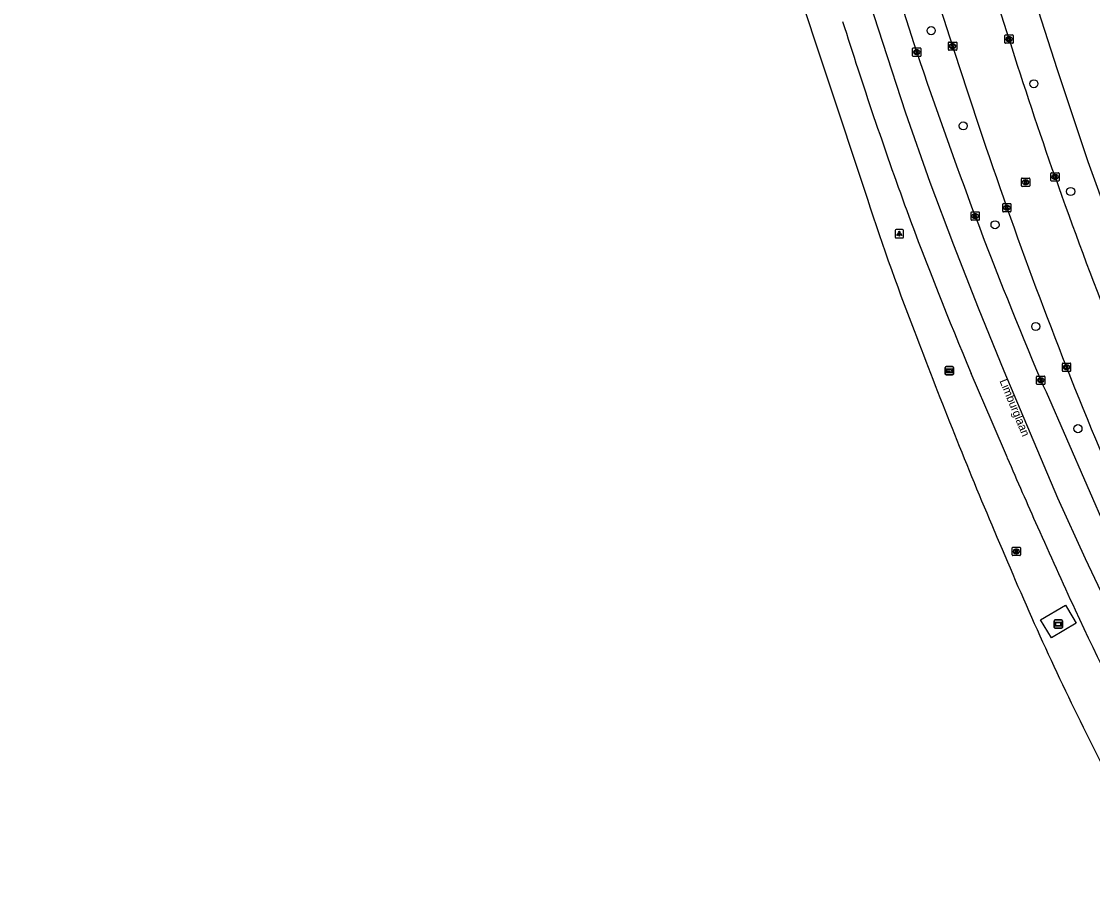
# Model space of a CAD drawing. Extents: x 159503 to 160347, y 382525 to 383272.
# Drawn here: x 159508.4 to 159637.5, y 382573.4 to 382678.5 of the extents above; entities that cross this region are included whole.
import ezdxf

# ---------------------------------------------------------------- set-up
doc = ezdxf.new("R2010")
doc.units = 0
for name, color, linetype in [('IMGEO_Berm_groen', 7, 'Continuous'), ('IMGEO_Boom', 7, 'Continuous'), ('IMGEO_Kolk', 7, 'Continuous'), ('IMGEO_Lichtpunt', 7, 'Continuous'), ('IMGEO_Openbare_ruimte_label', 7, 'Continuous'), ('IMGEO_Reclamebord', 7, 'Continuous'), ('IMGEO_Rijbaan_lokaal_open', 7, 'Continuous'), ('IMGEO_Rijbaan_regionaal_gesloten', 7, 'Continuous'), ('IMGEO_Rioolput', 7, 'Continuous'), ('IMGEO_Voetpad_open', 7, 'Continuous'), ('IMGEO_Wegwijzer', 7, 'Continuous')]:
    doc.layers.add(name, color=color, linetype=linetype)

msp = doc.modelspace()

# ---------------------------------------------------------------- linework, layer by layer
at = {"layer": 'IMGEO_Berm_groen'}
msp.add_lwpolyline([(159635.55, 382605.99), (159632.58, 382604.19), (159631.26, 382606.36), (159634.29, 382608.16), (159635.17, 382606.65), (159635.55, 382605.99)], dxfattribs=at)
at = {"layer": 'IMGEO_Boom'}
for centre in [(159618.09, 382677.39), (159630.47, 382670.99), (159621.95, 382665.91), (159634.9, 382658), (159625.79, 382653.99), (159630.7, 382641.73), (159635.78, 382629.42)]:
    msp.add_circle(centre, 0.489, dxfattribs=at)
at = {"layer": 'IMGEO_Kolk'}
for p, q in [((159626.98, 382675.94), (159626.98, 382676.79)), ((159627.05, 382676.87), (159627.9, 382676.87)), ((159627.47, 382676.65), (159627.49, 382676.65)), ((159627.98, 382676.79), (159627.98, 382675.94)), ((159615.85, 382674.37), (159615.85, 382675.22)), ((159615.93, 382675.3), (159616.78, 382675.3)), ((159616.85, 382675.22), (159616.85, 382674.37)), ((159620.17, 382675.1), (159620.17, 382675.95)), ((159620.24, 382676.02), (159621.09, 382676.02)), ((159620.68, 382675.24), (159620.65, 382675.24)), ((159620.66, 382675.8), (159620.68, 382675.8)), ((159621.17, 382675.95), (159621.17, 382675.1)), ((159627.9, 382675.87), (159627.05, 382675.87)), ((159627.49, 382676.09), (159627.46, 382676.09)), ((159616.78, 382674.29), (159615.93, 382674.29)), ((159616.34, 382675.07), (159616.36, 382675.07)), ((159616.36, 382674.52), (159616.34, 382674.52)), ((159621.09, 382675.02), (159620.24, 382675.02)), ((159632.52, 382659.33), (159632.52, 382660.19)), ((159632.59, 382660.26), (159633.44, 382660.26)), ((159633, 382660.04), (159633.03, 382660.04)), ((159633.52, 382660.19), (159633.52, 382659.33)), ((159633.44, 382659.26), (159632.59, 382659.26)), ((159633.03, 382659.48), (159633, 382659.48)), ((159626.71, 382655.62), (159626.71, 382656.47)), ((159626.78, 382656.55), (159627.64, 382656.55)), ((159627.2, 382656.33), (159627.22, 382656.33)), ((159627.71, 382656.47), (159627.71, 382655.62)), ((159622.89, 382654.62), (159622.89, 382655.47)), ((159622.97, 382655.54), (159623.82, 382655.54)), ((159623.82, 382654.54), (159622.97, 382654.54)), ((159623.38, 382655.32), (159623.4, 382655.32)), ((159623.4, 382654.76), (159623.38, 382654.76)), ((159623.89, 382655.47), (159623.89, 382654.62)), ((159627.64, 382655.55), (159626.78, 382655.55)), ((159627.22, 382655.77), (159627.19, 382655.77)), ((159633.9, 382636.39), (159633.9, 382637.24)), ((159633.98, 382637.32), (159634.83, 382637.32)), ((159634.39, 382637.1), (159634.42, 382637.1)), ((159634.41, 382636.54), (159634.39, 382636.54)), ((159634.9, 382637.24), (159634.9, 382636.39)), ((159630.8, 382634.82), (159630.8, 382635.67)), ((159630.88, 382635.75), (159631.73, 382635.75)), ((159631.29, 382635.53), (159631.32, 382635.53)), ((159631.8, 382635.67), (159631.8, 382634.82)), ((159634.83, 382636.32), (159633.98, 382636.32)), ((159631.73, 382634.75), (159630.88, 382634.75)), ((159631.31, 382634.97), (159631.29, 382634.97))]:
    msp.add_line(p, q, dxfattribs=at)
for points in [[(159626.98, 382675.94), (159626.98, 382676.79)], [(159627.05, 382676.87), (159627.9, 382676.87)], [(159627.3, 382676.57), (159627.42, 382676.57), (159627.42, 382676.42), (159627.55, 382676.57), (159627.72, 382676.57), (159627.57, 382676.42), (159627.72, 382676.17), (159627.57, 382676.17), (159627.49, 382676.33), (159627.42, 382676.27), (159627.42, 382676.17), (159627.3, 382676.17), (159627.3, 382676.57)], [(159627.98, 382676.79), (159627.98, 382675.94)], [(159615.85, 382674.37), (159615.85, 382675.22)], [(159615.93, 382675.3), (159616.78, 382675.3)], [(159616.85, 382675.22), (159616.85, 382674.37)], [(159620.17, 382675.1), (159620.17, 382675.95)], [(159620.24, 382676.02), (159621.09, 382676.02)], [(159620.49, 382675.72), (159620.61, 382675.72), (159620.61, 382675.57), (159620.74, 382675.72), (159620.91, 382675.72), (159620.76, 382675.57), (159620.91, 382675.32), (159620.76, 382675.32), (159620.68, 382675.49), (159620.61, 382675.42), (159620.61, 382675.32), (159620.49, 382675.32), (159620.49, 382675.72)], [(159621.17, 382675.95), (159621.17, 382675.1)], [(159627.9, 382675.87), (159627.05, 382675.87)], [(159616.78, 382674.29), (159615.93, 382674.29)], [(159616.17, 382674.99), (159616.3, 382674.99), (159616.3, 382674.84), (159616.42, 382674.99), (159616.59, 382674.99), (159616.44, 382674.84), (159616.6, 382674.59), (159616.44, 382674.59), (159616.36, 382674.76), (159616.3, 382674.69), (159616.3, 382674.59), (159616.17, 382674.59), (159616.17, 382674.99)], [(159621.09, 382675.02), (159620.24, 382675.02)], [(159632.52, 382659.33), (159632.52, 382660.19)], [(159632.59, 382660.26), (159633.44, 382660.26)], [(159632.84, 382659.96), (159632.96, 382659.96), (159632.96, 382659.81), (159633.09, 382659.96), (159633.25, 382659.96), (159633.11, 382659.81), (159633.26, 382659.56), (159633.11, 382659.56), (159633.02, 382659.72), (159632.96, 382659.66), (159632.96, 382659.56), (159632.84, 382659.56), (159632.84, 382659.96)], [(159633.52, 382660.19), (159633.52, 382659.33)], [(159633.44, 382659.26), (159632.59, 382659.26)], [(159626.71, 382655.62), (159626.71, 382656.47)], [(159626.78, 382656.55), (159627.64, 382656.55)], [(159627.03, 382656.25), (159627.15, 382656.25), (159627.15, 382656.1), (159627.28, 382656.25), (159627.45, 382656.25), (159627.3, 382656.1), (159627.45, 382655.85), (159627.3, 382655.85), (159627.22, 382656.01), (159627.15, 382655.94), (159627.15, 382655.85), (159627.03, 382655.85), (159627.03, 382656.25)], [(159627.71, 382656.47), (159627.71, 382655.62)], [(159622.89, 382654.62), (159622.89, 382655.47)], [(159622.97, 382655.54), (159623.82, 382655.54)], [(159623.82, 382654.54), (159622.97, 382654.54)], [(159623.21, 382655.24), (159623.34, 382655.24), (159623.34, 382655.09), (159623.46, 382655.24), (159623.63, 382655.24), (159623.48, 382655.09), (159623.64, 382654.84), (159623.48, 382654.84), (159623.4, 382655.01), (159623.34, 382654.94), (159623.34, 382654.84), (159623.21, 382654.84), (159623.21, 382655.24)], [(159623.89, 382655.47), (159623.89, 382654.62)], [(159627.64, 382655.55), (159626.78, 382655.55)], [(159633.9, 382636.39), (159633.9, 382637.24)], [(159633.98, 382637.32), (159634.83, 382637.32)], [(159634.22, 382637.02), (159634.35, 382637.02), (159634.35, 382636.87), (159634.48, 382637.02), (159634.64, 382637.02), (159634.5, 382636.87), (159634.65, 382636.62), (159634.5, 382636.62), (159634.41, 382636.78), (159634.35, 382636.71), (159634.35, 382636.62), (159634.22, 382636.62), (159634.22, 382637.02)], [(159634.9, 382637.24), (159634.9, 382636.39)], [(159630.8, 382634.82), (159630.8, 382635.67)], [(159630.88, 382635.75), (159631.73, 382635.75)], [(159631.12, 382635.45), (159631.25, 382635.45), (159631.25, 382635.3), (159631.38, 382635.45), (159631.54, 382635.45), (159631.4, 382635.3), (159631.55, 382635.05), (159631.4, 382635.05), (159631.31, 382635.21), (159631.25, 382635.15), (159631.25, 382635.05), (159631.12, 382635.05), (159631.12, 382635.45)], [(159631.8, 382635.67), (159631.8, 382634.82)], [(159634.83, 382636.32), (159633.98, 382636.32)], [(159631.73, 382634.75), (159630.88, 382634.75)]]:
    msp.add_lwpolyline(points, dxfattribs=at)
for centre, start, end in [((159627.05, 382676.79), 91.552, 178.448), ((159627.05, 382676.79), 91.552, 178.448), ((159627.9, 382676.79), 1.552, 88.448), ((159627.9, 382676.79), 1.552, 88.448), ((159615.93, 382675.22), 91.552, 178.448), ((159615.93, 382675.22), 91.552, 178.448), ((159616.78, 382675.22), 1.552, 88.448), ((159616.78, 382675.22), 1.552, 88.448), ((159620.24, 382675.95), 91.552, 178.448), ((159620.24, 382675.95), 91.552, 178.448), ((159621.09, 382675.95), 1.552, 88.448), ((159621.09, 382675.95), 1.552, 88.448), ((159627.05, 382675.94), 181.552, 268.448), ((159627.05, 382675.94), 181.552, 268.448), ((159627.9, 382675.94), 271.552, 358.448), ((159627.9, 382675.94), 271.552, 358.448), ((159615.93, 382674.37), 181.552, 268.448), ((159615.93, 382674.37), 181.552, 268.448), ((159616.78, 382674.37), 271.552, 358.448), ((159616.78, 382674.37), 271.552, 358.448), ((159620.24, 382675.1), 181.552, 268.448), ((159620.24, 382675.1), 181.552, 268.448), ((159621.09, 382675.1), 271.552, 358.448), ((159621.09, 382675.1), 271.552, 358.448), ((159632.59, 382660.18), 91.552, 178.448), ((159632.59, 382660.18), 91.552, 178.448), ((159633.44, 382660.18), 1.552, 88.448), ((159633.44, 382660.18), 1.552, 88.448), ((159632.59, 382659.33), 181.552, 268.448), ((159632.59, 382659.33), 181.552, 268.448), ((159633.44, 382659.33), 271.552, 358.448), ((159633.44, 382659.33), 271.552, 358.448), ((159626.79, 382656.47), 91.552, 178.448), ((159626.79, 382656.47), 91.552, 178.448), ((159627.63, 382656.47), 1.552, 88.448), ((159627.63, 382656.47), 1.552, 88.448), ((159622.97, 382655.47), 91.552, 178.448), ((159622.97, 382655.47), 91.552, 178.448), ((159622.97, 382654.62), 181.552, 268.448), ((159622.97, 382654.62), 181.552, 268.448), ((159623.82, 382655.47), 1.552, 88.448), ((159623.82, 382655.47), 1.552, 88.448), ((159623.82, 382654.62), 271.552, 358.448), ((159623.82, 382654.62), 271.552, 358.448), ((159626.79, 382655.62), 181.552, 268.448), ((159626.79, 382655.62), 181.552, 268.448), ((159627.63, 382655.62), 271.552, 358.448), ((159627.63, 382655.62), 271.552, 358.448), ((159633.98, 382637.24), 91.552, 178.448), ((159633.98, 382637.24), 91.552, 178.448), ((159634.83, 382637.24), 1.552, 88.448), ((159634.83, 382637.24), 1.552, 88.448), ((159630.88, 382635.67), 91.552, 178.448), ((159630.88, 382635.67), 91.552, 178.448), ((159631.73, 382635.67), 1.552, 88.448), ((159631.73, 382635.67), 1.552, 88.448), ((159633.98, 382636.39), 181.552, 268.448), ((159633.98, 382636.39), 181.552, 268.448), ((159634.83, 382636.39), 271.552, 358.448), ((159634.83, 382636.39), 271.552, 358.448), ((159630.88, 382634.82), 181.552, 268.448), ((159630.88, 382634.82), 181.552, 268.448), ((159631.73, 382634.82), 271.552, 358.448), ((159631.73, 382634.82), 271.552, 358.448)]:
    msp.add_arc(centre, 0.0765, start, end, dxfattribs=at)
for centre, major_axis, ratio, start_param, end_param in [((159627.46, 382676.37), (-0.387, 0.002), 0.722429, 4.712389, 7.853982), ((159627.49, 382676.37), (-0.39, 0.002), 0.717154, 1.570796, 4.712389), ((159620.65, 382675.52), (-0.387, 0.002), 0.722429, 4.712389, 7.853982), ((159620.68, 382675.52), (-0.39, 0.002), 0.717154, 1.570796, 4.712389), ((159616.34, 382674.79), (-0.387, 0.002), 0.722429, 4.712389, 7.853982), ((159616.36, 382674.79), (-0.39, 0.002), 0.717154, 1.570796, 4.712389), ((159633, 382659.76), (-0.387, 0.002), 0.722429, 4.712389, 7.853982), ((159633.03, 382659.76), (-0.39, 0.002), 0.717154, 1.570796, 4.712389), ((159627.2, 382656.05), (-0.387, 0.002), 0.722429, 4.712389, 7.853982), ((159627.22, 382656.05), (-0.39, 0.002), 0.717154, 1.570796, 4.712389), ((159623.38, 382655.04), (-0.387, 0.002), 0.722429, 4.712389, 7.853982), ((159623.4, 382655.04), (-0.39, 0.002), 0.717154, 1.570796, 4.712389), ((159634.39, 382636.82), (-0.387, 0.002), 0.722429, 4.712389, 7.853982), ((159634.41, 382636.82), (-0.39, 0.002), 0.717154, 1.570796, 4.712389), ((159631.29, 382635.25), (-0.387, 0.002), 0.722429, 4.712389, 7.853982), ((159631.31, 382635.25), (-0.39, 0.002), 0.717154, 1.570796, 4.712389)]:
    msp.add_ellipse(centre, major_axis=major_axis, ratio=ratio, start_param=start_param, end_param=end_param, dxfattribs=at)
at = {"layer": 'IMGEO_Lichtpunt'}
for p, q in [((159613.75, 382653.31), (159613.75, 382652.5)), ((159613.75, 382653.31), (159613.75, 382652.5)), ((159614.65, 382653.41), (159613.85, 382653.41)), ((159614.65, 382653.41), (159613.85, 382653.41)), ((159614.75, 382652.5), (159614.75, 382653.31)), ((159614.75, 382652.5), (159614.75, 382653.31)), ((159613.85, 382652.41), (159614.65, 382652.41)), ((159613.85, 382652.41), (159614.65, 382652.41))]:
    msp.add_line(p, q, dxfattribs=at)
for points in [[(159614.13, 382652.97), (159614.17, 382652.95), (159613.98, 382652.68), (159613.94, 382652.71), (159614.13, 382652.97)], [(159614.23, 382652.93), (159614.28, 382652.93), (159614.28, 382652.6), (159614.23, 382652.6), (159614.23, 382652.93)], [(159614.34, 382652.95), (159614.38, 382652.97), (159614.56, 382652.71), (159614.53, 382652.68), (159614.34, 382652.95)]]:
    msp.add_lwpolyline(points, dxfattribs=at)
msp.add_circle((159614.25, 382653.11), 0.0994, dxfattribs=at)
for centre, start, end in [((159613.85, 382653.31), 90, 180), ((159613.85, 382653.31), 90, 180), ((159614.65, 382653.31), 0, 90), ((159614.65, 382653.31), 0, 90), ((159613.85, 382652.5), 180, 270), ((159613.85, 382652.5), 180, 270), ((159614.65, 382652.5), 270, 0), ((159614.65, 382652.5), 270, 360)]:
    msp.add_arc(centre, 0.0946, start, end, dxfattribs=at)
at = {"layer": 'IMGEO_Reclamebord'}
for p, q in [((159632.91, 382605.46), (159632.91, 382606.26)), ((159632.91, 382606.26), (159632.91, 382605.46)), ((159633.01, 382606.36), (159633.8, 382606.36)), ((159633.8, 382606.36), (159633.01, 382606.36)), ((159633.9, 382606.26), (159633.9, 382605.46)), ((159633.9, 382605.46), (159633.9, 382606.26)), ((159633.8, 382605.36), (159633.01, 382605.36)), ((159633.01, 382605.36), (159633.8, 382605.36))]:
    msp.add_line(p, q, dxfattribs=at)
for points in [[(159633.01, 382606.09), (159633.8, 382606.09), (159633.8, 382605.62), (159633.01, 382605.62), (159633.01, 382606.09)], [(159633.08, 382606.02), (159633.08, 382605.69), (159633.73, 382605.69), (159633.73, 382606.02), (159633.08, 382606.02)]]:
    msp.add_lwpolyline(points, dxfattribs=at)
for centre, start, end in [((159633.01, 382606.26), 90, 180), ((159633.01, 382606.26), 90, 180), ((159633.01, 382605.46), 180, 270), ((159633.01, 382605.46), 180, 270), ((159633.8, 382606.26), 0, 90), ((159633.8, 382606.26), 360, 90), ((159633.8, 382605.46), 270, 0), ((159633.8, 382605.46), 270, 0)]:
    msp.add_arc(centre, 0.1, start, end, dxfattribs=at)
at = {"layer": 'IMGEO_Rijbaan_lokaal_open'}
for points in [[(159544.73, 382912.4), (159546.23, 382907.87), (159548.74, 382900.09), (159551.54, 382891.64), (159559.37, 382866.95), (159560.95, 382861.96), (159569.97, 382833.75), (159580.76, 382800.01), (159586.93, 382780.58), (159588.66, 382775.19), (159596.76, 382750), (159598.17, 382745.61), (159601.26, 382736.11), (159606.88, 382718.49), (159612.56, 382700.84), (159620.67, 382675.52)], [(159627.48, 382676.37), (159620.92, 382696.92), (159620.25, 382699.03)]]:
    msp.add_lwpolyline(points, dxfattribs=at)
for centre, radius, start, end in [((160288.42, 382888.96), 701.03, 197.7259, 199.40505), ((160063.97, 382812.71), 457.29, 197.3463, 199.5401), ((160237.55, 382874.24), 641.45, 199.53448, 201.28299), ((160128.26, 382832.54), 531.22, 199.4047, 201.6192), ((160085.44, 382814.19), 484.66, 201.4677, 203.9856)]:
    msp.add_arc(centre, radius, start, end, dxfattribs=at)
at = {"layer": 'IMGEO_Rijbaan_regionaal_gesloten'}
for points in [[(159508.41, 382967.96), (159509.42, 382965.57), (159510.5, 382962.77), (159512.15, 382958.55), (159514.37, 382952.84), (159523.36, 382927.2), (159528.52, 382911.54), (159532.1, 382900.6), (159533.45, 382896.36), (159544.46, 382862.53), (159544.53, 382862.33), (159555.53, 382828.13), (159564.97, 382798.6), (159574.37, 382769.07), (159580.53, 382750), (159582.77, 382743.04), (159593.06, 382710.18), (159601.48, 382683.96), (159610.06, 382658.17)], [(159616.35, 382674.8), (159612.32, 382687.42), (159602.36, 382719.19), (159592.6, 382750), (159589.14, 382760.91), (159577.42, 382797.41), (159561.84, 382846.1), (159555.53, 382865.75), (159548.66, 382887.18), (159544.35, 382900.2), (159543.15, 382903.88), (159542.77, 382905.08)], [(159570.89, 382804.9), (159573.17, 382797.67), (159576.56, 382787.07), (159579.35, 382778.34), (159582.25, 382769.48), (159584.85, 382761.28), (159587.82, 382752.1), (159590.97, 382742.24), (159593.95, 382732.9), (159597.08, 382723.34), (159600.1, 382713.84), (159603.07, 382704.51), (159605.85, 382695.76), (159609.74, 382683.73), (159612.2, 382676), (159615.01, 382667.49), (159617.92, 382659.14), (159620.79, 382651.56), (159623.75, 382643.96), (159626.84, 382636.4), (159630.02, 382628.89), (159633.33, 382621.09), (159636.65, 382613.77), (159640.07, 382606.57)], [(159627.27, 382625.89), (159625.44, 382630.21), (159622.91, 382636.08)], [(159639.86, 382615.78), (159639.35, 382616.94), (159631.98, 382633.82), (159631.64, 382634.54), (159631.3, 382635.25)], [(159625.4, 382617.81), (159626.02, 382616.35), (159626.65, 382614.88)]]:
    msp.add_lwpolyline(points, dxfattribs=at)
for centre, radius, start, end in [((160114.68, 382837.67), 531.65, 197.4205, 200.0153), ((160213.17, 382876.38), 629.95, 198.6633, 200.58148), ((159891.17, 382747.96), 295.11, 197.7156, 201.1988), ((160069.18, 382824.07), 484.25, 200.3463, 202.8431), ((160145.03, 382852.05), 557.6, 200.7017, 202.88), ((160233.38, 382874.29), 659.87, 200.68021, 202.87202), ((160306.48, 382918.3), 739.48, 203.29239, 203.99391), ((160293.16, 382912.41), 724.92, 203.99639, 204.86476), ((159956.78, 382752.33), 357.6, 202.6041, 206.7678), ((159921.28, 382738.7), 314.47, 204.6393, 208.2859), ((160196.7, 382868.22), 624.03, 206.34731, 208.1957)]:
    msp.add_arc(centre, radius, start, end, dxfattribs=at)
at = {"layer": 'IMGEO_Rioolput'}
for p, q in [((159628.98, 382658.69), (159628.98, 382659.54)), ((159629.05, 382659.62), (159629.9, 382659.62)), ((159629.9, 382658.61), (159629.05, 382658.61)), ((159629.46, 382659.39), (159629.49, 382659.39)), ((159629.49, 382658.84), (159629.46, 382658.84)), ((159629.98, 382659.54), (159629.98, 382658.69)), ((159627.85, 382614.19), (159627.85, 382615.04)), ((159627.93, 382615.12), (159628.78, 382615.12)), ((159628.34, 382614.9), (159628.37, 382614.9)), ((159628.85, 382615.04), (159628.85, 382614.19)), ((159628.78, 382614.12), (159627.93, 382614.12)), ((159628.36, 382614.34), (159628.34, 382614.34))]:
    msp.add_line(p, q, dxfattribs=at)
for points in [[(159628.98, 382658.69), (159628.98, 382659.54)], [(159629.05, 382659.62), (159629.9, 382659.62)], [(159629.9, 382658.61), (159629.05, 382658.61)], [(159629.56, 382659.31), (159629.31, 382659.31), (159629.31, 382658.91)], [(159629.31, 382658.91), (159629.44, 382658.91), (159629.44, 382659.08), (159629.45, 382659.08)], [(159629.49, 382659.23), (159629.44, 382659.23), (159629.44, 382659.15)], [(159629.44, 382659.15), (159629.49, 382659.15)], [(159629.49, 382659.05), (159629.57, 382658.91), (159629.7, 382658.91), (159629.64, 382659.04)], [(159629.98, 382659.54), (159629.98, 382658.69)], [(159627.85, 382614.19), (159627.85, 382615.04)], [(159627.93, 382615.12), (159628.78, 382615.12)], [(159628.44, 382614.81), (159628.19, 382614.82), (159628.19, 382614.42)], [(159628.19, 382614.42), (159628.31, 382614.42), (159628.31, 382614.58), (159628.33, 382614.58)], [(159628.37, 382614.74), (159628.31, 382614.74), (159628.31, 382614.65)], [(159628.31, 382614.65), (159628.37, 382614.65)], [(159628.37, 382614.55), (159628.44, 382614.42), (159628.58, 382614.42), (159628.52, 382614.54)], [(159628.85, 382615.04), (159628.85, 382614.19)], [(159628.78, 382614.12), (159627.93, 382614.12)]]:
    msp.add_lwpolyline(points, dxfattribs=at)
for centre, radius, start, end in [((159629.05, 382659.54), 0.0765, 91.552, 178.448), ((159629.05, 382659.54), 0.0765, 91.552, 178.448), ((159629.05, 382658.69), 0.0765, 181.552, 268.448), ((159629.05, 382658.69), 0.0765, 181.552, 268.448), ((159629.45, 382659.02), 0.0533, 26.0293, 88.6989), ((159629.5, 382659.14), 0.0964, 77.0061, 93.1865), ((159629.47, 382659.34), 0.19, 274.7715, 282.9687), ((159629.51, 382659.19), 0.0378, 276.6634, 79.6772), ((159629.56, 382659.2), 0.109, 350.3612, 89.416), ((159629.56, 382659.2), 0.112, 277.5842, 350.9817), ((159629.55, 382658.99), 0.108, 29.5134, 73.7905), ((159629.9, 382659.54), 0.0765, 1.552, 88.448), ((159629.9, 382659.54), 0.0765, 1.552, 88.448), ((159629.9, 382658.69), 0.0765, 271.552, 358.448), ((159629.9, 382658.69), 0.0765, 271.552, 358.448), ((159627.93, 382615.04), 0.0765, 91.552, 178.448), ((159627.93, 382615.04), 0.0765, 91.552, 178.448), ((159628.32, 382614.53), 0.0533, 26.0293, 88.6989), ((159628.37, 382614.64), 0.0964, 77.0061, 93.1865), ((159628.35, 382614.84), 0.19, 274.7715, 282.9687), ((159628.39, 382614.7), 0.0378, 276.6634, 79.6772), ((159628.44, 382614.71), 0.109, 350.3612, 89.416), ((159628.44, 382614.7), 0.112, 277.5842, 350.9817), ((159628.42, 382614.49), 0.108, 29.5134, 73.7905), ((159628.78, 382615.04), 0.0765, 1.552, 88.448), ((159628.78, 382615.04), 0.0765, 1.552, 88.448), ((159627.93, 382614.19), 0.0765, 181.552, 268.448), ((159627.93, 382614.19), 0.0765, 181.552, 268.448), ((159628.78, 382614.19), 0.0765, 271.552, 358.448), ((159628.78, 382614.19), 0.0765, 271.552, 358.448)]:
    msp.add_arc(centre, radius, start, end, dxfattribs=at)
for centre, major_axis, ratio, start_param, end_param in [((159629.46, 382659.11), (-0.387, 0.002), 0.722429, 4.712389, 7.853982), ((159629.49, 382659.11), (-0.39, 0.002), 0.717154, 1.570796, 4.712389), ((159628.34, 382614.62), (-0.387, 0.002), 0.722429, 4.712389, 7.853982), ((159628.36, 382614.62), (-0.39, 0.002), 0.717154, 1.570796, 4.712389)]:
    msp.add_ellipse(centre, major_axis=major_axis, ratio=ratio, start_param=start_param, end_param=end_param, dxfattribs=at)
at = {"layer": 'IMGEO_Voetpad_open'}
msp.add_lwpolyline([(159627.17, 382691.73), (159633.26, 382672.72), (159636.99, 382661.63), (159639.6, 382654.41)], dxfattribs=at)
at = {"layer": 'IMGEO_Wegwijzer'}
for p, q in [((159619.78, 382636), (159619.78, 382636.8)), ((159619.78, 382636.8), (159619.78, 382636)), ((159619.88, 382636.9), (159620.67, 382636.9)), ((159620.67, 382636.9), (159619.88, 382636.9)), ((159620.77, 382636.8), (159620.77, 382636)), ((159620.77, 382636), (159620.77, 382636.8)), ((159620.67, 382635.9), (159619.88, 382635.9)), ((159619.88, 382635.9), (159620.67, 382635.9))]:
    msp.add_line(p, q, dxfattribs=at)
for points in [[(159619.88, 382636.63), (159620.66, 382636.63), (159620.66, 382636.16), (159619.88, 382636.16), (159619.88, 382636.63)], [(159619.94, 382636.48), (159619.94, 382636.4), (159619.94, 382636.31), (159620.35, 382636.31), (159620.35, 382636.23), (159620.6, 382636.4), (159620.35, 382636.56), (159620.35, 382636.48), (159619.94, 382636.48)]]:
    msp.add_lwpolyline(points, dxfattribs=at)
for centre, start, end in [((159619.88, 382636.8), 90, 180), ((159619.88, 382636.8), 90, 180), ((159620.67, 382636.8), 0, 90), ((159620.67, 382636.8), 360, 90), ((159619.88, 382636), 180, 270), ((159619.88, 382636), 180, 270), ((159620.67, 382636), 270, 0), ((159620.67, 382636), 270, 0)]:
    msp.add_arc(centre, 0.1, start, end, dxfattribs=at)

# ---------------------------------------------------------------- texts
at = {"layer": 'IMGEO_Openbare_ruimte_label'}
msp.add_text('Limburglaan', height=1, rotation=292.3334, dxfattribs=at).set_placement((159626.31, 382635.17))

doc.saveas('drawing.dxf')
